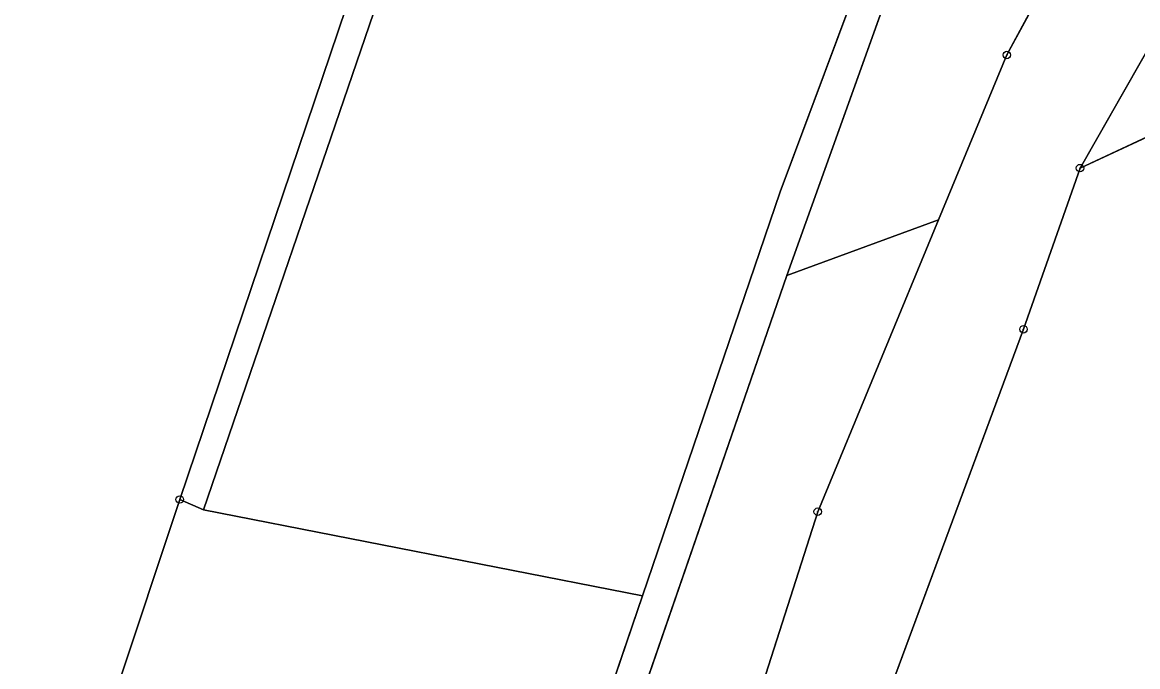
# Model space of a CAD drawing. Extents: x -689422 to -685210, y -987725 to -982160.
# Drawn here: x -686764.7 to -686615.4, y -987319.2 to -987233 of the extents above; entities that cross this region are included whole.
import ezdxf

# ---------------------------------------------------------------- set-up
doc = ezdxf.new("R2010")
doc.units = 0
for name, color, linetype in [('KN_Hranice obce', 7, 'Continuous'), ('KN_Hranice_katastrální území', 7, 'Continuous'), ('KN_Hranice_parcel', 7, 'Continuous'), ('KN_Polygon parcely', 7, 'Continuous'), ('KN_POZEMKY_LESNI POZEMEK', 7, 'Continuous'), ('KN_POZEMKY_OSTATNI PLOCHA', 7, 'Continuous'), ('KN_POZEMKY_TTP', 7, 'Continuous'), ('KN_VYUZITI_14_ostatni plocha_dráha', 7, 'Continuous'), ('KN_VYUZITI_17_ostatni plocha_ostatni komunikace', 7, 'Continuous'), ('KN_VYUZITI_27_ostatni plocha_neplodna puda', 7, 'Continuous'), ('KN_Značky bodu BP', 7, 'Continuous')]:
    doc.layers.add(name, color=color, linetype=linetype)

msp = doc.modelspace()

# ---------------------------------------------------------------- linework, layer by layer
at = {"layer": 'KN_Hranice obce'}
msp.add_lwpolyline([(-686736.98, -987127.84), (-686733.36, -987129.42), (-686727.32, -987132.54), (-686728.62, -987160.8), (-686730.9, -987188.24), (-686726.25, -987220.82), (-686721.3, -987231.04), (-686743.58, -987296.86), (-686755.42, -987332.49), (-686773.36, -987386.48)], dxfattribs=at)
at = {"layer": 'KN_Hranice_katastrální území'}
msp.add_lwpolyline([(-686736.98, -987127.84), (-686733.36, -987129.42), (-686727.32, -987132.54), (-686728.62, -987160.8), (-686730.9, -987188.24), (-686726.25, -987220.82), (-686721.3, -987231.04), (-686743.58, -987296.86), (-686755.42, -987332.49), (-686773.36, -987386.48)], dxfattribs=at)
at = {"layer": 'KN_Hranice_parcel'}
for p, q in [((-686721.3, -987231.04), (-686743.58, -987296.86)), ((-686681.65, -987309.77), (-686663.2, -987255.68)), ((-686662.32, -987266.88), (-686642.01, -987259.45)), ((-686743.58, -987296.86), (-686755.42, -987332.49)), ((-686740.4, -987298.25), (-686743.58, -987296.86)), ((-686740.4, -987298.25), (-686681.65, -987309.77)), ((-686716.15, -987410.94), (-686681.65, -987309.77))]:
    msp.add_line(p, q, dxfattribs=at)
for points in [[(-686688.62, -987090), (-686708.06, -987119.88), (-686716.52, -987144.01), (-686722.07, -987194.93), (-686717.07, -987230.12), (-686740.4, -987298.25)], [(-686663.2, -987255.68), (-686643.34, -987202.52), (-686630.07, -987171.36), (-686617.02, -987138.1)], [(-686662.32, -987266.88), (-686639.63, -987203.51), (-686626.46, -987172.39), (-686612.54, -987141.11)], [(-686623.08, -987252.52), (-686605.15, -987221.08), (-686590.77, -987197.77), (-686567.54, -987172.05), (-686550.73, -987149.79)], [(-686589.3, -987156.73), (-686632.87, -987237.39), (-686642.01, -987259.45)], [(-686623.08, -987252.52), (-686598.7, -987241.19), (-686563.42, -987195.2), (-686538.94, -987169.48)], [(-686679.42, -987419.79), (-686677.17, -987418.98), (-686666.55, -987370.98), (-686630.65, -987274.09), (-686623.08, -987252.52)], [(-686642.01, -987259.45), (-686658.19, -987298.49), (-686671.75, -987340.84), (-686681.34, -987377.32), (-686695.23, -987405.28), (-686714.35, -987454.83)], [(-686714.35, -987454.83), (-686712.26, -987411.45), (-686662.32, -987266.88)]]:
    msp.add_lwpolyline(points, dxfattribs=at)
at = {"layer": 'KN_Polygon parcely'}
for points in [[(-686712.26, -987411.45), (-686662.32, -987266.88), (-686639.63, -987203.51), (-686626.46, -987172.39), (-686612.54, -987141.11), (-686613.7, -987140.33), (-686600.21, -987131.78), (-686571.2, -987108.91), (-686534.06, -987092.19), (-686512, -987068.84), (-686446.86, -986992.75)], [(-686446.86, -986992.75), (-686512, -987068.84), (-686534.06, -987092.19), (-686556.49, -987114.93), (-686577.82, -987141.36), (-686589.3, -987156.73), (-686632.87, -987237.39), (-686642.01, -987259.45), (-686658.19, -987298.49), (-686671.75, -987340.84)], [(-686491.96, -987039.41), (-686536.65, -987085.12), (-686574.05, -987105.43), (-686603.14, -987129.29), (-686617.02, -987138.1), (-686630.07, -987171.36), (-686643.34, -987202.52), (-686663.2, -987255.68), (-686681.65, -987309.77), (-686716.15, -987410.94)], [(-686666.55, -987370.98), (-686630.65, -987274.09), (-686623.08, -987252.52), (-686605.15, -987221.08), (-686590.77, -987197.77), (-686567.54, -987172.05), (-686550.73, -987149.79), (-686508.36, -987096.03), (-686481.22, -987061.6)], [(-686567.63, -987359.69), (-686522.78, -987288.63), (-686497.84, -987267.98), (-686499.63, -987264.4), (-686508.53, -987246.57), (-686509.16, -987227.92), (-686509.36, -987221.94), (-686515.47, -987206.98), (-686526.61, -987192.87), (-686538.94, -987169.48), (-686563.42, -987195.2), (-686598.7, -987241.19), (-686623.08, -987252.52), (-686630.65, -987274.09), (-686666.55, -987370.98)]]:
    msp.add_lwpolyline(points, dxfattribs=at)
for points in [[(-686718.88, -987143.57), (-686723.94, -987194.9), (-686718.54, -987231.64), (-686721.3, -987231.04), (-686743.58, -987296.86), (-686740.4, -987298.25), (-686717.07, -987230.12), (-686722.07, -987194.93), (-686716.52, -987144.01), (-686708.06, -987119.88), (-686688.62, -987090), (-686690.67, -987088.77), (-686710.15, -987118.75)], [(-686740.4, -987298.25), (-686681.65, -987309.77), (-686663.2, -987255.68), (-686643.34, -987202.52), (-686630.07, -987171.36), (-686617.02, -987138.1), (-686688.62, -987090), (-686708.06, -987119.88), (-686716.52, -987144.01), (-686722.07, -987194.93), (-686717.07, -987230.12)], [(-686662.32, -987266.88), (-686642.01, -987259.45), (-686632.87, -987237.39), (-686589.3, -987156.73), (-686612.54, -987141.11), (-686626.46, -987172.39), (-686639.63, -987203.51)], [(-686563.42, -987195.2), (-686538.94, -987169.48), (-686550.73, -987149.79), (-686567.54, -987172.05), (-686590.77, -987197.77), (-686605.15, -987221.08), (-686623.08, -987252.52), (-686598.7, -987241.19)], [(-686642.01, -987259.45), (-686662.32, -987266.88), (-686712.26, -987411.45), (-686714.35, -987454.83), (-686695.23, -987405.28), (-686681.34, -987377.32), (-686671.75, -987340.84), (-686658.19, -987298.49)], [(-686760.81, -987508.13), (-686776.93, -987573.72), (-686756.33, -987547.56), (-686737.1, -987523.12), (-686723.4, -987468.3), (-686718.13, -987454.09), (-686716.15, -987410.94), (-686681.65, -987309.77), (-686740.4, -987298.25), (-686743.58, -987296.86), (-686755.42, -987332.49), (-686773.36, -987386.48), (-686778.51, -987407.74), (-686780.35, -987427.48), (-686776.42, -987439.33), (-686764.12, -987450.8), (-686763.37, -987455.44), (-686758.35, -987486.58)]]:
    msp.add_lwpolyline(points, close=True, dxfattribs=at)
at = {"layer": 'KN_POZEMKY_LESNI POZEMEK'}
for p, q in [((-686623.08, -987252.52), (-686598.7, -987241.19)), ((-686630.65, -987274.09), (-686623.08, -987252.52)), ((-686666.55, -987370.98), (-686630.65, -987274.09))]:
    msp.add_line(p, q, dxfattribs=at)
at = {"layer": 'KN_POZEMKY_OSTATNI PLOCHA'}
for p, q in [((-686632.87, -987237.39), (-686589.3, -987156.73)), ((-686663.2, -987255.68), (-686643.34, -987202.52)), ((-686639.63, -987203.51), (-686662.32, -987266.88)), ((-686605.15, -987221.08), (-686623.08, -987252.52)), ((-686717.07, -987230.12), (-686740.4, -987298.25)), ((-686743.58, -987296.86), (-686721.3, -987231.04)), ((-686642.01, -987259.45), (-686632.87, -987237.39)), ((-686623.08, -987252.52), (-686630.65, -987274.09)), ((-686681.65, -987309.77), (-686663.2, -987255.68)), ((-686658.19, -987298.49), (-686642.01, -987259.45)), ((-686662.32, -987266.88), (-686712.26, -987411.45)), ((-686630.65, -987274.09), (-686666.55, -987370.98)), ((-686740.4, -987298.25), (-686743.58, -987296.86)), ((-686671.75, -987340.84), (-686658.19, -987298.49)), ((-686716.15, -987410.94), (-686681.65, -987309.77))]:
    msp.add_line(p, q, dxfattribs=at)
at = {"layer": 'KN_POZEMKY_TTP'}
for p, q in [((-686589.3, -987156.73), (-686632.87, -987237.39)), ((-686643.34, -987202.52), (-686663.2, -987255.68)), ((-686662.32, -987266.88), (-686639.63, -987203.51)), ((-686623.08, -987252.52), (-686605.15, -987221.08)), ((-686740.4, -987298.25), (-686717.07, -987230.12)), ((-686632.87, -987237.39), (-686642.01, -987259.45)), ((-686598.7, -987241.19), (-686623.08, -987252.52)), ((-686663.2, -987255.68), (-686681.65, -987309.77)), ((-686662.32, -987266.88), (-686642.01, -987259.45)), ((-686642.01, -987259.45), (-686662.32, -987266.88)), ((-686642.01, -987259.45), (-686658.19, -987298.49)), ((-686712.26, -987411.45), (-686662.32, -987266.88)), ((-686755.42, -987332.49), (-686743.58, -987296.86)), ((-686743.58, -987296.86), (-686740.4, -987298.25)), ((-686740.4, -987298.25), (-686681.65, -987309.77)), ((-686681.65, -987309.77), (-686740.4, -987298.25)), ((-686658.19, -987298.49), (-686671.75, -987340.84)), ((-686681.65, -987309.77), (-686716.15, -987410.94))]:
    msp.add_line(p, q, dxfattribs=at)
at = {"layer": 'KN_VYUZITI_14_ostatni plocha_dráha'}
for p, q in [((-686632.87, -987237.39), (-686589.3, -987156.73)), ((-686605.15, -987221.08), (-686623.08, -987252.52)), ((-686642.01, -987259.45), (-686632.87, -987237.39)), ((-686623.08, -987252.52), (-686630.65, -987274.09)), ((-686658.19, -987298.49), (-686642.01, -987259.45)), ((-686630.65, -987274.09), (-686666.55, -987370.98)), ((-686671.75, -987340.84), (-686658.19, -987298.49))]:
    msp.add_line(p, q, dxfattribs=at)
at = {"layer": 'KN_VYUZITI_17_ostatni plocha_ostatni komunikace'}
for p, q in [((-686663.2, -987255.68), (-686643.34, -987202.52)), ((-686639.63, -987203.51), (-686662.32, -987266.88)), ((-686681.65, -987309.77), (-686663.2, -987255.68)), ((-686662.32, -987266.88), (-686712.26, -987411.45)), ((-686716.15, -987410.94), (-686681.65, -987309.77))]:
    msp.add_line(p, q, dxfattribs=at)
at = {"layer": 'KN_VYUZITI_27_ostatni plocha_neplodna puda'}
for p, q in [((-686717.07, -987230.12), (-686740.4, -987298.25)), ((-686743.58, -987296.86), (-686721.3, -987231.04)), ((-686740.4, -987298.25), (-686743.58, -987296.86))]:
    msp.add_line(p, q, dxfattribs=at)
at = {"layer": 'KN_Značky bodu BP'}
for centre, radius in [((-686632.87, -987237.39), 0.5), ((-686632.87, -987237.39), 0.0303), ((-686623.08, -987252.52), 0.5), ((-686623.08, -987252.52), 0.0303), ((-686630.65, -987274.09), 0.5), ((-686630.65, -987274.09), 0.0303), ((-686743.58, -987296.86), 0.5), ((-686743.58, -987296.86), 0.0303), ((-686658.19, -987298.49), 0.5), ((-686658.19, -987298.49), 0.0303)]:
    msp.add_circle(centre, radius, dxfattribs=at)

doc.saveas('drawing.dxf')
